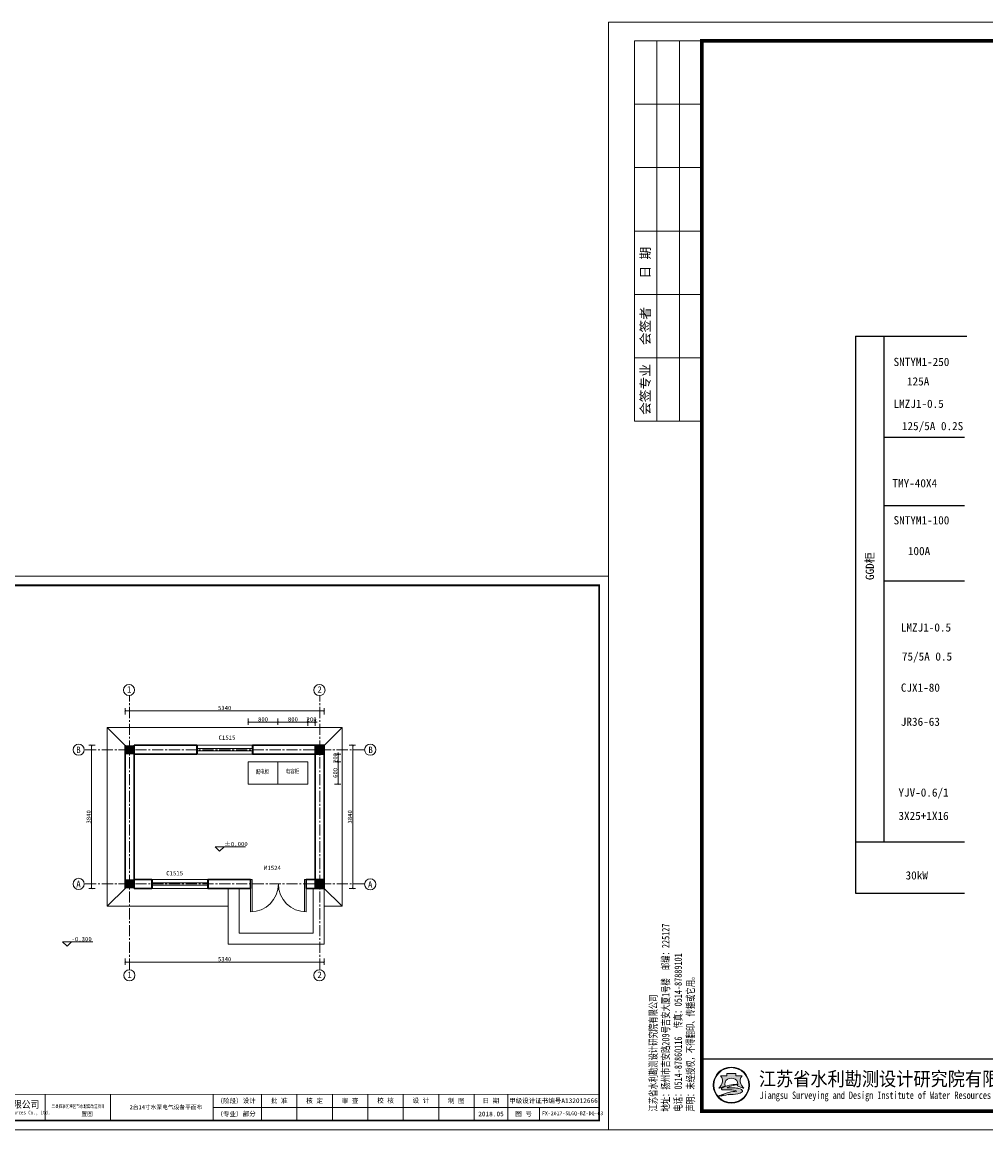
# Model space of a CAD drawing. Extents: x -27255 to 1448651, y 31034 to 8081248.
# Tile 360 of 580: x 583920 to 584179, y 3866559 to 3866856. Entities that reach past the tile are written whole.
import ezdxf
from ezdxf.enums import TextEntityAlignment as Align

# ---------------------------------------------------------------- set-up
doc = ezdxf.new("R2010")
doc.units = 0
doc.header["$PDMODE"] = 32
doc.header["$PDSIZE"] = 0.2
doc.linetypes.add('CENTER2', pattern=[1.125, 0.75, -0.125, 0.125, -0.125])
doc.linetypes.add('DASH', pattern=[0.35, 0.25, -0.1])
doc.layers.get('0').update_dxf_attribs({"linetype": 'CONTINUOUS'})
doc.layers.get('Defpoints').update_dxf_attribs({"linetype": 'CONTINUOUS'})
for name, color, linetype, lineweight in [('0.09标注线', 3, 'CONTINUOUS', 9), ('0.13文字', 3, 'CONTINUOUS', 13), ('0.30粗线', 7, 'CONTINUOUS', 30), ('图框', 7, 'CONTINUOUS', 20), ('标注', 6, 'CONTINUOUS', 9), ('粗线', 7, 'CONTINUOUS', 35), ('细实线', 3, 'CONTINUOUS', 20)]:
    doc.layers.add(name, color=color, linetype=linetype, lineweight=lineweight)
for name, color, linetype in [('DQ', 3, 'CONTINUOUS'), ('LVTRY', 6, 'CONTINUOUS'), ('WINDOW', 4, 'CONTINUOUS'), ('WZ', 2, 'CONTINUOUS')]:
    doc.layers.add(name, color=color, linetype=linetype)
doc.styles.add('-仿宋_GB2312', font='FangSong_GB2312.ttf')
doc.styles.add('LYJFS', font='times.ttf', dxfattribs={"width": 0.7})
doc.styles.add('仿宋', font='FangSong_GB2312.ttf', dxfattribs={"width": 0.7})
doc.styles.add('宋体', font='FangSong_GB2312.ttf')
doc.dimstyles.new('zzzz STANDARD', dxfattribs={"dimtxt": 2.3, "dimasz": 1, "dimexe": 1.25, "dimexo": 1.5, "dimgap": 0.2, "dimtad": 1, "dimdec": 0, "dimlfac": 10, "dimzin": 0, "dimdsep": 46, "dimtxsty": '-仿宋_GB2312', "dimblk": 'ARCHTICK', "dimcen": 0.09, "dimadec": 0, "dimazin": 0, "dimtfac": 1, "dimtdec": 0, "dimtix": 1, "dimtmove": 2, "dimatfit": 3, "dimfxl": 1.7, "dimfxlon": 1, "dimtolj": 1, "dimtzin": 0, "dimlwd": 9, "dimlwe": 9, "dimarcsym": 0})

# ---------------------------------------------------------------- blocks, each defined once
blk = doc.blocks.new('d4trtg')
h = blk.add_hatch(color=152)
h.dxf.hatch_style = 1
h.paths.add_polyline_path([(654246.3193193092, 3899725.409078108, 1), (654149.4769673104, 3899725.409078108, 1)])
h.paths.add_polyline_path([(654244.689577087, 3899725.409078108, 1), (654151.1067095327, 3899725.409078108, 1)], flags=16)
h = blk.add_hatch(color=152)
h.dxf.hatch_style = 1
edge = h.paths.add_edge_path()
edge.add_arc((654216.7300615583, 3899701.144012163), 14.62686968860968, 43.31770961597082, 70.37003522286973)
edge.add_arc((654202.9245894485, 3899662.43781051), 55.72140833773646, 70.37003522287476, 84.52854590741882)
edge.add_arc((654197.052297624, 3899601.131590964), 117.3082280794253, 84.5285459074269, 95.17746754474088)
edge.add_arc((654198.4691254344, 3899704.113250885), 18.32576248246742, 111.7965680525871, 130.9174013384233, ccw=False)
edge.add_arc((654217.4394684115, 3899656.675769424), 69.41576698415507, 98.84274785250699, 111.79656805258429, ccw=False)
edge.add_arc((654228.1102754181, 3899588.085080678), 138.8315339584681, 95.21036804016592, 98.84274785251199, ccw=False)
edge.add_ellipse((654197.8981433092, 3899728.334977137), major_axis=(-17.7501498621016, 0), ratio=0.8776980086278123, start_angle=172.6538623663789, end_angle=176.9129867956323)
edge.add_arc((654213.8325542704, 3899624.955280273), 102.5563365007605, 88.99992913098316, 98.52267106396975)
edge.add_arc((654209.8965974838, 3899651.220285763), 75.99805588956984, 98.5226710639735, 116.8491039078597)
edge.add_arc((654181.1331357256, 3899708.041207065), 12.31168505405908, 116.8491039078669, 139.2900683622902)
edge.add_arc((654173.2830714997, 3899714.795695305), 1.955690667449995, 139.2900683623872, 263.050638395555)
edge.add_arc((654175.1158058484, 3899729.831970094), 17.10324739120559, 263.0506383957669, 272.136251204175)
edge.add_arc((654186.8001782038, 3899416.594006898), 296.3525647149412, 88.46268833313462, 92.13625120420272, ccw=False)
edge.add_arc((654193.3818121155, 3899661.833379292), 51.02489061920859, 68.07113774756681, 88.46268833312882, ccw=False)
edge.add_arc((654234.506227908, 3899496.08092722), 214.2253735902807, 95.91294384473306, 98.79521578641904)
edge.add_arc((654220.8241236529, 3899584.51078353), 124.7433113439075, 98.79521578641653, 117.8496747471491)
edge.add_arc((654806.2087627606, 3897318.850026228), 2461.597634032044, 104.7703900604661, 105.15790668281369, ccw=False)
edge.add_line((654178.6340996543, 3899699.104834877), (654170.5934602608, 3899695.844113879))
edge.add_arc((654384.3496151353, 3898723.49134639), 995.5709910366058, 100.90627282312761, 102.39834375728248, ccw=False)
edge.add_line((654195.9846486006, 3899701.080338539), (654189.8745459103, 3899699.193213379))
edge.add_arc((654166.7652083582, 3899985.305806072), 287.044347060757, 274.6177604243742, 279.6944367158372)
edge.add_arc((654207.3949546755, 3899747.472955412), 45.76599921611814, 279.694436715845, 287.6119267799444)
edge.add_arc((654216.243616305, 3899719.598572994), 16.52082853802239, 287.6119267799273, 311.5140981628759)
edge.add_arc((654225.3686800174, 3899709.289677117), 2.753471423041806, 311.5140981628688, 403.3177096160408)
edge = h.paths.add_edge_path()
edge.add_arc((654242.1391779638, 3899736.786777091), 20.67819482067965, 138.9741968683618, 204.1180883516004, ccw=False)
edge.add_line((654226.5392573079, 3899750.359920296), (654209.5567490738, 3899750.359920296))
edge.add_line((654209.5567490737, 3899750.359920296), (654209.5567490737, 3899756.23053299))
edge.add_line((654209.5567490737, 3899756.23053299), (654186.2395375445, 3899756.23053299))
edge.add_line((654186.2395375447, 3899756.23053299), (654186.2395375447, 3899750.359920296))
edge.add_line((654186.2395375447, 3899750.359920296), (654169.2570293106, 3899750.359920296))
edge.add_arc((654153.6571086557, 3899736.786777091), 20.67819482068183, -24.118088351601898, 41.0258031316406, ccw=False)
edge.add_arc((654138.2813983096, 3899743.670490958), 37.52449961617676, 314.34412131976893, 335.8819116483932, ccw=False)
edge.add_arc((654157.8406418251, 3899747.198545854), 31.08765203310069, 282.3877277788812, 290.1465811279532)
edge.add_arc((654127.1774852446, 3899830.778947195), 120.1152469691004, 290.1465811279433, 296.6495194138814)
edge.add_ellipse((654197.8981433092, 3899728.334977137), major_axis=(-17.7501498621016, 0), ratio=0.8776980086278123, start_angle=176.9129867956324, end_angle=378.37473811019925, ccw=False)
edge.add_ellipse((654197.8981433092, 3899728.334977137), major_axis=(-17.7501498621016, 0), ratio=0.8776980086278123, start_angle=172.653862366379, end_angle=176.9129867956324, ccw=False)
edge.add_ellipse((654197.8981433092, 3899728.334977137), major_axis=(-17.7501498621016, 0), ratio=0.8776980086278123, start_angle=161.6252618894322, end_angle=172.653862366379, ccw=False)
edge.add_arc((654268.6188013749, 3899830.778947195), 120.1152469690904, 243.3504805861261, 249.853418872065)
edge.add_arc((654237.9556447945, 3899747.198545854), 31.08765203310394, 249.8534188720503, 257.61227222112)
edge.add_arc((654257.5148883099, 3899743.670490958), 37.52449961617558, 204.1180883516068, 225.6558786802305, ccw=False)
at = {"lineweight": 0}
for p, q in [((653868.4004973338, 3899605.327936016), (653868.4004973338, 3902577.336202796)), ((653868.4004973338, 3902577.336202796), (658071.2404705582, 3902577.336202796)), ((658071.2404705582, 3902577.336202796), (658071.2404705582, 3899605.327936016)), ((658021.2066613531, 3899725.409078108), (655949.806960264, 3899725.409078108)), ((658071.2404705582, 3899605.327936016), (653868.4004973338, 3899605.327936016))]:
    blk.add_line(p, q, dxfattribs=at)
for p, q in [((654118.5695433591, 3902527.302393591), (653938.4478302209, 3902527.302393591)), ((653938.4478302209, 3902527.302393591), (653938.4478302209, 3901506.612685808)), ((653998.488401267, 3902527.302393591), (653998.488401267, 3901506.612685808)), ((654058.528972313, 3902527.302393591), (654058.528972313, 3901506.612685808)), ((654118.5695433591, 3902357.187442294), (653938.4478302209, 3902357.187442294)), ((654118.5695433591, 3902187.072490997), (653938.4478302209, 3902187.072490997)), ((654118.5695433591, 3902016.9575397), (653938.4478302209, 3902016.9575397)), ((654118.5695433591, 3901846.842588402), (653938.4478302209, 3901846.842588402)), ((654118.5695433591, 3901676.727637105), (653938.4478302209, 3901676.727637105)), ((654118.5695433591, 3901506.612685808), (653938.4478302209, 3901506.612685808)), ((655049.1983945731, 3899795.456410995), (655049.1983945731, 3899655.361745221)), ((655399.4350590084, 3899795.456410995), (655399.4350590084, 3899655.361745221)), ((655949.806960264, 3899795.456410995), (655949.806960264, 3899655.361745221)), ((656209.9827681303, 3899795.456410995), (656209.9827681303, 3899655.361745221)), ((656400.1112431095, 3899795.456410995), (656400.1112431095, 3899655.361745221)), ((656590.2397180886, 3899795.456410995), (656590.2397180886, 3899655.361745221)), ((656780.3681930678, 3899795.456410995), (656780.3681930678, 3899655.361745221)), ((656970.496668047, 3899795.456410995), (656970.496668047, 3899655.361745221)), ((657160.6251430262, 3899795.456410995), (657160.6251430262, 3899655.361745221)), ((657350.7536180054, 3899795.456410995), (657350.7536180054, 3899655.361745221)), ((657530.8753311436, 3899795.456410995), (657530.8753311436, 3899655.361745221)), ((657700.9902824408, 3899725.409078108), (657700.9902824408, 3899655.361745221))]:
    blk.add_line(p, q)
at = {"lineweight": 0, "const_width": 10.0067618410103}
blk.add_lwpolyline([(654118.5695433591, 3902527.302393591), (658021.2066613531, 3902527.302393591), (658021.2066613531, 3899655.361745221), (654118.5695433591, 3899655.361745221)], close=True, dxfattribs=at)
at = {"lineweight": 0, "const_width": 4.002704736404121}
blk.add_lwpolyline([(658021.2066613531, 3899795.456410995), (654118.5695433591, 3899795.456410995)], dxfattribs=at)
at = {"color": 152}
for points in [[(654181.0529832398, 3899723.423913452, -0.02838203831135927), (654168.5479460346, 3899718.013005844, -0.03386732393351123), (654164.5097554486, 3899716.834668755, 0.09425397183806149), (654172.5302050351, 3899728.337281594, 0.2921547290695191), (654169.2570293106, 3899750.359920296), (654186.2395375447, 3899750.359920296), (654186.2395375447, 3899756.23053299), (654209.5567490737, 3899756.23053299), (654209.5567490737, 3899750.359920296), (654226.5392573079, 3899750.359920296, 0.29215472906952), (654223.2660815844, 3899728.337281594, 0.09425397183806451), (654231.2865311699, 3899716.834668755, -0.03386732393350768), (654227.2483405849, 3899718.013005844, -0.02838203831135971), (654214.7433033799, 3899723.423913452)], [(654215.6225359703, 3899727.495994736, 0.04157472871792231), (654198.6336295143, 3899726.379117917, 0.08013502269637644), (654175.5726574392, 3899719.025681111, 0.09823132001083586), (654171.8006163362, 3899716.071255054, 0.599439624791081), (654173.0464484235, 3899712.85437217, 0.03966424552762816), (654175.7533461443, 3899712.7406093, -0.01603031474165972), (654194.7507043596, 3899712.839904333, -0.08921046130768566), (654212.4373190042, 3899709.166529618, 0.01257694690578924), (654201.7504573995, 3899707.787257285, 0.08333285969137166), (654162.549863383, 3899694.805861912, -0.001690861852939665), (654178.6340996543, 3899699.104834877), (654170.5934602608, 3899695.844113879, -0.006510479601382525), (654195.9846486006, 3899701.080338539), (654189.8745459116, 3899699.193213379, 0.02215480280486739), (654215.101659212, 3899702.360502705, 0.03456031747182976), (654221.242295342, 3899703.852113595, 0.1046726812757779), (654227.1936927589, 3899707.227897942, 0.4234638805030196), (654227.3719977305, 3899711.178677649, 0.1185893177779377), (654221.6438736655, 3899714.920795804, 0.06185687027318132), (654208.2376153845, 3899717.905342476, 0.04649815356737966), (654186.4662944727, 3899717.961197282, -0.08362449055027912), (654191.6645458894, 3899721.128869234, -0.05658197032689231), (654206.7686614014, 3899725.266458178, -0.01585057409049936), (654215.5025964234, 3899726.342960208)]]:
    blk.add_lwpolyline(points, format="xyb", dxfattribs=at)
for radius in [48.42117599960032, 46.79143377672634]:
    blk.add_circle((654197.8981433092, 3899725.409078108), radius, dxfattribs=at)
blk.add_arc((654217.4394684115, 3899656.675769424), 69.41576698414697, 98.8427478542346, 111.796568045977, dxfattribs=at)
for start_param, end_param in [(2.820892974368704, 6.603884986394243), (3.013378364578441, 3.087714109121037)]:
    blk.add_ellipse((654197.8981433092, 3899728.334977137), major_axis=(-17.7501498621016, 0), ratio=0.8776980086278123, start_param=start_param, end_param=end_param, dxfattribs=at)
at = {"style": '宋体'}
for s, height, width, p in [('江苏省水利勘测设计研究院有限公司', 37.52535690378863, 0.9, (654640.1952124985, 3899742.929376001)), ('丰县四联河灌区节水配套改造项目', 18.01217131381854, 0.75, (655225.535190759, 3899732.299860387)), ('Jiangsu Surveying and Design Institute of Water Resources Co., Ltd.', 20.0135236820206, 0.8, (654638.4727689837, 3899695.522921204))]:
    blk.add_text(s, height=height, dxfattribs=dict(at, width=width)).set_placement(p, align=Align.MIDDLE)
at = {"style": 'LYJFS'}
for s, p in [('（阶段）', (656038.2059940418, 3899760.432744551)), ('（专业）', (656038.2059940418, 3899690.385411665))]:
    blk.add_text(s, height=25.01690460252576, dxfattribs=at).set_placement(p, align=Align.MIDDLE_CENTER)
at = {"style": '仿宋'}
blk.add_text('2018.05', height=25.01690460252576, dxfattribs=at).set_placement((657440.8144745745, 3899690.385411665), align=Align.MIDDLE)
at = {"rotation": 90}
for s, insert, char_height, attachment_point, style in [('日 期', (653968.468115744, 3901931.900064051), 25.01690460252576, 5, '宋体'), ('会签者', (653968.468115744, 3901761.785112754), 25.01690460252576, 5, '宋体'), ('会签专业', (653968.468115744, 3901591.670161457), 25.01690460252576, 5, '宋体'), ('江苏省水利勘测设计研究院有限公司\\P地址：扬州市吉安路209号吉安大厦1号楼  邮编：225127\\P电话：0514-87860116  传真：0514-87889101\\P声明：未经授权，不得翻印、传播或它用。', (654101.5093347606, 3899654.544439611), 20.0135236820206, 7, '仿宋')]:
    blk.add_mtext(s, dxfattribs=dict(at, insert=insert, char_height=char_height, attachment_point=attachment_point, style=style))
at = {"char_height": 25.01690460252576, "attachment_point": 5, "style": '宋体'}
for s, insert in [('设计', (656143.9596908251, 3899760.432744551)), ('批 准', (656305.0470056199, 3899760.432744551)), ('核 定', (656494.550057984, 3899760.154778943)), ('审 查', (656684.609041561, 3899760.165426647)), ('校 核', (656875.0849735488, 3899760.865852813)), ('设 计', (657065.2829399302, 3899761.366681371)), ('制 图', (657254.8554836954, 3899760.211836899)), ('日 期', (657440.8144745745, 3899760.432744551)), ('甲级设计证书编号A132012666', (657776.0409962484, 3899760.432744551)), ('部分', (656143.9596908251, 3899690.385411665)), ('图 号', (657615.9328067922, 3899690.385411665))]:
    blk.add_mtext(s, dxfattribs=dict(at, insert=insert))
blk = doc.blocks.new('_ARCHTICK')
at = {"color": 0, "linetype": 'ByBlock', "const_width": 0.15}
blk.add_lwpolyline([(-0.5, -0.5), (0.5, 0.5)], dxfattribs=at)
blk = doc.blocks.new('*D974')
at = {"layer": '0.09标注线', "color": 0, "linetype": 'Continuous', "lineweight": 9}
for p, q in [((583988.9282210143, 3866669.470857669), (583988.9282210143, 3866667.770857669)), ((583996.9282210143, 3866669.470857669), (583996.9282210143, 3866667.770857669)), ((583988.9282210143, 3866668.470857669), (583996.9282210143, 3866668.470857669))]:
    blk.add_line(p, q, dxfattribs=at)
at = {"layer": 'Defpoints', "color": 0, "linetype": 'Continuous', "lineweight": 13}
for p in [(583988.9282210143, 3866671.720347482), (583996.9282210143, 3866671.720347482), (583996.9282210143, 3866668.470857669)]:
    blk.add_point(p, dxfattribs=at)
at = {"layer": '0.09标注线', "color": 0, "linetype": 'Continuous', "lineweight": 9, "xscale": 0.5, "yscale": 0.5, "zscale": 0.5, "rotation": 180}
blk.add_blockref('_ARCHTICK', (583988.9282210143, 3866668.470857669), dxfattribs=at)
at = {"layer": '0.09标注线', "color": 0, "linetype": 'Continuous', "lineweight": 9, "xscale": 0.5, "yscale": 0.5, "zscale": 0.5}
blk.add_blockref('_ARCHTICK', (583996.9282210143, 3866668.470857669), dxfattribs=at)
at = {"layer": '0.09标注线', "color": 0, "linetype": 'Continuous', "lineweight": 13, "insert": (583992.9282210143, 3866669.245857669), "char_height": 1.15, "attachment_point": 5, "style": '-仿宋_GB2312'}
blk.add_mtext('\\A1;800', dxfattribs=at)
blk = doc.blocks.new('*D975')
at = {"layer": '0.09标注线', "color": 0, "linetype": 'Continuous', "lineweight": 9}
for p, q in [((583980.9282210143, 3866669.470857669), (583980.9282210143, 3866667.770857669)), ((583988.9282210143, 3866669.470857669), (583988.9282210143, 3866667.770857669)), ((583980.9282210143, 3866668.470857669), (583988.9282210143, 3866668.470857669))]:
    blk.add_line(p, q, dxfattribs=at)
at = {"layer": 'Defpoints', "color": 0, "linetype": 'Continuous', "lineweight": 13}
for p in [(583980.9282210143, 3866671.720347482), (583988.9282210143, 3866671.720347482), (583988.9282210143, 3866668.470857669)]:
    blk.add_point(p, dxfattribs=at)
at = {"layer": '0.09标注线', "color": 0, "linetype": 'Continuous', "lineweight": 9, "xscale": 0.5, "yscale": 0.5, "zscale": 0.5, "rotation": 180}
blk.add_blockref('_ARCHTICK', (583980.9282210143, 3866668.470857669), dxfattribs=at)
at = {"layer": '0.09标注线', "color": 0, "linetype": 'Continuous', "lineweight": 9, "xscale": 0.5, "yscale": 0.5, "zscale": 0.5}
blk.add_blockref('_ARCHTICK', (583988.9282210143, 3866668.470857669), dxfattribs=at)
at = {"layer": '0.09标注线', "color": 0, "linetype": 'Continuous', "lineweight": 13, "insert": (583984.9282210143, 3866669.245857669), "char_height": 1.15, "attachment_point": 5, "style": '-仿宋_GB2312'}
blk.add_mtext('\\A1;800', dxfattribs=at)
blk = doc.blocks.new('*D976')
at = {"layer": '0.09标注线', "color": 0, "linetype": 'Continuous', "lineweight": 9}
for p, q in [((584005.0650406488, 3866659.888588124), (584005.0650406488, 3866660.388588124)), ((584004.0650406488, 3866659.888588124), (584005.7650406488, 3866659.888588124)), ((584004.0650406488, 3866657.888588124), (584005.7650406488, 3866657.888588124)), ((584005.0650406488, 3866657.888588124), (584005.0650406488, 3866659.888588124)), ((584005.0650406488, 3866657.888588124), (584005.0650406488, 3866657.388588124))]:
    blk.add_line(p, q, dxfattribs=at)
at = {"layer": 'Defpoints', "color": 0, "linetype": 'Continuous', "lineweight": 13}
for p in [(583996.9282210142, 3866657.888588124), (584001.3282210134, 3866659.888588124), (584005.0650406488, 3866659.888588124)]:
    blk.add_point(p, dxfattribs=at)
at = {"layer": '0.09标注线', "color": 0, "linetype": 'Continuous', "lineweight": 9, "xscale": 0.5, "yscale": 0.5, "zscale": 0.5}
for p, rotation in [((584005.0650406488, 3866659.888588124), 270), ((584005.0650406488, 3866657.888588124), 90)]:
    blk.add_blockref('_ARCHTICK', p, dxfattribs=dict(at, rotation=rotation))
at = {"layer": '0.09标注线', "color": 0, "linetype": 'Continuous', "lineweight": 13, "insert": (584004.2900406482, 3866658.888588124), "char_height": 1.15, "attachment_point": 5, "rotation": 90, "style": '-仿宋_GB2312'}
blk.add_mtext('\\A1;200', dxfattribs=at)
blk = doc.blocks.new('*D977')
at = {"layer": '0.09标注线', "color": 0, "linetype": 'Continuous', "lineweight": 9}
for p, q in [((584004.0650406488, 3866657.888588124), (584005.7650406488, 3866657.888588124)), ((584005.0650406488, 3866657.888588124), (584005.0650406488, 3866651.888588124)), ((584004.0650406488, 3866651.888588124), (584005.7650406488, 3866651.888588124))]:
    blk.add_line(p, q, dxfattribs=at)
at = {"layer": 'Defpoints', "color": 0, "linetype": 'Continuous', "lineweight": 13}
for p in [(583996.9282210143, 3866657.888588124), (583996.9282210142, 3866651.888588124), (584005.0650406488, 3866651.888588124)]:
    blk.add_point(p, dxfattribs=at)
at = {"layer": '0.09标注线', "color": 0, "linetype": 'Continuous', "lineweight": 9, "xscale": 0.5, "yscale": 0.5, "zscale": 0.5}
for p, rotation in [((584005.0650406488, 3866657.888588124), 90), ((584005.0650406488, 3866651.888588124), 270)]:
    blk.add_blockref('_ARCHTICK', p, dxfattribs=dict(at, rotation=rotation))
at = {"layer": '0.09标注线', "color": 0, "linetype": 'Continuous', "lineweight": 13, "insert": (584004.2900406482, 3866654.888588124), "char_height": 1.15, "attachment_point": 5, "rotation": 90, "style": '-仿宋_GB2312'}
blk.add_mtext('\\A1;600', dxfattribs=at)
blk = doc.blocks.new('*D978')
at = {"layer": '0.09标注线', "color": 0, "linetype": 'Continuous', "lineweight": 9}
for p, q in [((583996.9282210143, 3866667.470857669), (583996.9282210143, 3866669.170857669)), ((583998.9282210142, 3866667.470857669), (583998.9282210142, 3866669.170857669)), ((583996.9282210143, 3866668.470857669), (583996.4282210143, 3866668.470857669)), ((583996.9282210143, 3866668.470857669), (583998.9282210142, 3866668.470857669)), ((583998.9282210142, 3866668.470857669), (583999.4282210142, 3866668.470857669))]:
    blk.add_line(p, q, dxfattribs=at)
at = {"layer": 'Defpoints', "color": 0, "linetype": 'Continuous', "lineweight": 13}
for p in [(583998.9282210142, 3866668.470857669), (583996.9282210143, 3866657.888588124), (583998.9282210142, 3866657.888588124)]:
    blk.add_point(p, dxfattribs=at)
at = {"layer": '0.09标注线', "color": 0, "linetype": 'Continuous', "lineweight": 9, "xscale": 0.5, "yscale": 0.5, "zscale": 0.5}
blk.add_blockref('_ARCHTICK', (583996.9282210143, 3866668.470857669), dxfattribs=at)
at = {"layer": '0.09标注线', "color": 0, "linetype": 'Continuous', "lineweight": 9, "xscale": 0.5, "yscale": 0.5, "zscale": 0.5, "rotation": 180}
blk.add_blockref('_ARCHTICK', (583998.9282210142, 3866668.470857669), dxfattribs=at)
at = {"layer": '0.09标注线', "color": 0, "linetype": 'Continuous', "lineweight": 13, "insert": (583997.9282210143, 3866669.245857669), "char_height": 1.15, "attachment_point": 5, "style": '-仿宋_GB2312'}
blk.add_mtext('\\A1;200', dxfattribs=at)
blk = doc.blocks.new('*D995')
at = {"layer": '0.09标注线', "color": 0, "linetype": 'Continuous', "lineweight": 9}
for p, q in [((583947.9282210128, 3866605.123738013), (583947.9282210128, 3866603.423738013)), ((583947.9282210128, 3866604.123738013), (584001.3282210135, 3866604.123738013)), ((584001.3282210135, 3866605.123738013), (584001.3282210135, 3866603.423738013))]:
    blk.add_line(p, q, dxfattribs=at)
at = {"layer": 'Defpoints', "color": 0, "linetype": 'Continuous', "lineweight": 13}
for p in [(584001.3282210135, 3866625.088588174), (583947.9282210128, 3866623.88858817), (584001.3282210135, 3866604.123738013)]:
    blk.add_point(p, dxfattribs=at)
at = {"layer": '0.09标注线', "color": 0, "linetype": 'Continuous', "lineweight": 9, "xscale": 0.5, "yscale": 0.5, "zscale": 0.5, "rotation": 180}
blk.add_blockref('_ARCHTICK', (583947.9282210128, 3866604.123738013), dxfattribs=at)
at = {"layer": '0.09标注线', "color": 0, "linetype": 'Continuous', "lineweight": 9, "xscale": 0.5, "yscale": 0.5, "zscale": 0.5}
blk.add_blockref('_ARCHTICK', (584001.3282210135, 3866604.123738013), dxfattribs=at)
at = {"layer": '0.09标注线', "color": 0, "linetype": 'Continuous', "lineweight": 13, "insert": (583974.6282210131, 3866604.898738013), "char_height": 1.15, "attachment_point": 5, "style": '-仿宋_GB2312'}
blk.add_mtext('\\A1;5340', dxfattribs=at)
blk = doc.blocks.new('*D996')
at = {"layer": '0.09标注线', "color": 0, "linetype": 'Continuous', "lineweight": 9}
for p, q in [((583947.9282210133, 3866670.537406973), (583947.9282210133, 3866672.237406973)), ((584001.3282210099, 3866670.537406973), (584001.3282210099, 3866672.237406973)), ((584001.3282210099, 3866671.537406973), (583947.9282210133, 3866671.537406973))]:
    blk.add_line(p, q, dxfattribs=at)
at = {"layer": 'Defpoints', "color": 0, "linetype": 'Continuous', "lineweight": 13}
for p in [(583947.9282210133, 3866671.537406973), (583947.9282210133, 3866662.288588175), (584001.3282210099, 3866662.288588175)]:
    blk.add_point(p, dxfattribs=at)
at = {"layer": '0.09标注线', "color": 0, "linetype": 'Continuous', "lineweight": 9, "xscale": 0.5, "yscale": 0.5, "zscale": 0.5, "rotation": 180}
blk.add_blockref('_ARCHTICK', (583947.9282210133, 3866671.537406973), dxfattribs=at)
at = {"layer": '0.09标注线', "color": 0, "linetype": 'Continuous', "lineweight": 9, "xscale": 0.5, "yscale": 0.5, "zscale": 0.5}
blk.add_blockref('_ARCHTICK', (584001.3282210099, 3866671.537406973), dxfattribs=at)
at = {"layer": '0.09标注线', "color": 0, "linetype": 'Continuous', "lineweight": 13, "insert": (583974.6282210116, 3866672.312406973), "char_height": 1.15, "attachment_point": 5, "style": '-仿宋_GB2312'}
blk.add_mtext('\\A1;5340', dxfattribs=at)
blk = doc.blocks.new('*D997')
at = {"layer": '0.09标注线', "color": 0, "linetype": 'Continuous', "lineweight": 9}
for p, q in [((584007.995278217, 3866662.288588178), (584009.695278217, 3866662.288588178)), ((584008.995278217, 3866623.88858817), (584008.995278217, 3866662.288588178)), ((584007.995278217, 3866623.88858817), (584009.695278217, 3866623.88858817))]:
    blk.add_line(p, q, dxfattribs=at)
at = {"layer": 'Defpoints', "color": 0, "linetype": 'Continuous', "lineweight": 13}
for p in [(584001.3282210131, 3866662.288588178), (584008.995278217, 3866662.288588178), (584001.3282210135, 3866623.88858817)]:
    blk.add_point(p, dxfattribs=at)
at = {"layer": '0.09标注线', "color": 0, "linetype": 'Continuous', "lineweight": 9, "xscale": 0.5, "yscale": 0.5, "zscale": 0.5}
for p, rotation in [((584008.995278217, 3866662.288588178), 90), ((584008.995278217, 3866623.88858817), 270)]:
    blk.add_blockref('_ARCHTICK', p, dxfattribs=dict(at, rotation=rotation))
at = {"layer": '0.09标注线', "color": 0, "linetype": 'Continuous', "lineweight": 13, "insert": (584008.2202782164, 3866643.088588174), "char_height": 1.15, "attachment_point": 5, "rotation": 90, "style": '-仿宋_GB2312'}
blk.add_mtext('\\A1;3840', dxfattribs=at)
blk = doc.blocks.new('*D998')
at = {"layer": '0.09标注线', "color": 0, "linetype": 'Continuous', "lineweight": 9}
for p, q in [((583939.9162193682, 3866662.288588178), (583938.2162193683, 3866662.288588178)), ((583938.9162193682, 3866623.88858817), (583938.9162193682, 3866662.288588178)), ((583939.9162193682, 3866623.88858817), (583938.2162193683, 3866623.88858817))]:
    blk.add_line(p, q, dxfattribs=at)
at = {"layer": 'Defpoints', "color": 0, "linetype": 'Continuous', "lineweight": 13}
for p in [(583938.9162193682, 3866662.288588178), (583947.9282210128, 3866662.288588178), (583947.9282210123, 3866623.88858817)]:
    blk.add_point(p, dxfattribs=at)
at = {"layer": '0.09标注线', "color": 0, "linetype": 'Continuous', "lineweight": 9, "xscale": 0.5, "yscale": 0.5, "zscale": 0.5}
for p, rotation in [((583938.9162193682, 3866662.288588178), 90), ((583938.9162193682, 3866623.88858817), 270)]:
    blk.add_blockref('_ARCHTICK', p, dxfattribs=dict(at, rotation=rotation))
at = {"layer": '0.09标注线', "color": 0, "linetype": 'Continuous', "lineweight": 13, "insert": (583938.1412193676, 3866643.088588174), "char_height": 1.15, "attachment_point": 5, "rotation": 90, "style": '-仿宋_GB2312'}
blk.add_mtext('\\A1;3840', dxfattribs=at)

msp = doc.modelspace()

# ---------------------------------------------------------------- hatches: boundary and pattern name
at = {"layer": '0.13文字', "linetype": 'Continuous', "lineweight": 13}
h = msp.add_hatch(color=256, dxfattribs=at)
h.paths.add_polyline_path([(583950.3282210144, 3866661.088588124), (583949.1282210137, 3866661.088588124), (583949.1282210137, 3866659.888588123), (583950.3282210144, 3866659.888588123)])
h.paths.add_polyline_path([(583949.1282210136, 3866661.088588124), (583947.9282210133, 3866661.088588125), (583947.9282210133, 3866659.888588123), (583949.1282210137, 3866659.888588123)])
h.paths.add_polyline_path([(583949.1282210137, 3866662.288588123), (583947.9282210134, 3866662.288588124), (583947.9282210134, 3866661.088588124), (583949.1282210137, 3866661.088588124)])
h.paths.add_polyline_path([(583950.3282210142, 3866662.288588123), (583949.1282210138, 3866662.288588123), (583949.1282210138, 3866661.088588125), (583950.3282210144, 3866661.088588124)])
h = msp.add_hatch(color=256, dxfattribs=at)
h.paths.add_polyline_path([(584001.3282210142, 3866661.088588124), (584000.1282210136, 3866661.088588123), (584000.1282210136, 3866659.888588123), (584001.3282210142, 3866659.888588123)])
h.paths.add_polyline_path([(584000.1282210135, 3866661.088588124), (583998.9282210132, 3866661.088588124), (583998.9282210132, 3866659.888588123), (584000.1282210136, 3866659.888588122)])
h.paths.add_polyline_path([(584000.1282210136, 3866662.288588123), (583998.9282210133, 3866662.288588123), (583998.9282210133, 3866661.088588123), (584000.1282210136, 3866661.088588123)])
h.paths.add_polyline_path([(584001.3282210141, 3866662.288588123), (584000.1282210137, 3866662.288588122), (584000.1282210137, 3866661.088588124), (584001.3282210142, 3866661.088588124)])
h = msp.add_hatch(color=256, dxfattribs=at)
h.paths.add_polyline_path([(583950.3282210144, 3866623.888588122), (583950.3282210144, 3866625.088588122), (583949.1282210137, 3866625.088588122), (583949.1282210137, 3866623.888588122)])
h.paths.add_polyline_path([(583949.1282210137, 3866625.088588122), (583947.9282210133, 3866625.088588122), (583947.9282210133, 3866623.888588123), (583949.1282210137, 3866623.888588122)])
h.paths.add_polyline_path([(583949.1282210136, 3866625.088588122), (583949.1282210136, 3866626.288588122), (583947.9282210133, 3866626.288588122), (583947.9282210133, 3866625.088588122)])
h.paths.add_polyline_path([(583950.3282210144, 3866625.088588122), (583950.3282210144, 3866626.288588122), (583949.1282210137, 3866626.288588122), (583949.1282210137, 3866625.088588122)])
h = msp.add_hatch(color=256, dxfattribs=at)
h.paths.add_polyline_path([(584001.3282210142, 3866625.088588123), (584000.1282210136, 3866625.088588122), (584000.1282210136, 3866623.888588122), (584001.3282210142, 3866623.888588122)])
h.paths.add_polyline_path([(584000.1282210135, 3866625.088588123), (583998.9282210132, 3866625.088588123), (583998.9282210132, 3866623.888588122), (584000.1282210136, 3866623.888588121)])
h.paths.add_polyline_path([(584000.1282210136, 3866626.288588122), (583998.9282210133, 3866626.288588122), (583998.9282210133, 3866625.088588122), (584000.1282210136, 3866625.088588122)])
h.paths.add_polyline_path([(584001.3282210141, 3866626.288588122), (584000.1282210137, 3866626.288588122), (584000.1282210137, 3866625.088588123), (584001.3282210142, 3866625.088588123)])

# ---------------------------------------------------------------- linework, layer by layer
at = {"layer": '0.09标注线', "linetype": 'Continuous', "lineweight": 13}
for p, q in [((583973.2713706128, 3866633.859785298), (583972.0713706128, 3866635.059785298)), ((583972.0713706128, 3866635.059785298), (583980.2118355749, 3866635.059785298)), ((583973.2713706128, 3866633.859785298), (583974.4713706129, 3866635.059785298)), ((583982.0282210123, 3866626.288588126), (583981.5282210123, 3866626.288588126)), ((583996.0282210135, 3866626.288588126), (583996.5282210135, 3866626.288588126)), ((583932.347983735, 3866608.351533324), (583931.1479837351, 3866609.551533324)), ((583931.1479837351, 3866609.551533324), (583939.2884486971, 3866609.551533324)), ((583932.347983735, 3866608.351533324), (583933.547983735, 3866609.551533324))]:
    msp.add_line(p, q, dxfattribs=at)
at = {"layer": '0.13文字', "lineweight": 13}
for p, q in [((583996.9282210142, 3866657.888588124), (583980.9282210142, 3866657.888588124)), ((583980.9282210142, 3866657.888588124), (583980.9282210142, 3866652.288588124)), ((583980.9282210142, 3866657.888588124), (583980.9282210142, 3866651.888588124)), ((583988.9282210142, 3866657.888588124), (583988.9282210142, 3866652.288588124)), ((583988.9282210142, 3866657.888588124), (583988.9282210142, 3866652.730841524)), ((583996.9282210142, 3866657.888588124), (583996.9282210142, 3866652.730841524)), ((583998.9282210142, 3866659.888588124), (583998.9282210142, 3866657.888588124)), ((583980.9282210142, 3866651.888588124), (583996.9282210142, 3866651.888588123))]:
    msp.add_line(p, q, dxfattribs=at)
at = {"layer": '0.13文字', "color": 0, "lineweight": 13}
for p, q in [((583988.9282210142, 3866657.888588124), (583996.9282210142, 3866657.888588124)), ((583988.9282210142, 3866657.888588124), (583988.9282210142, 3866651.888588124)), ((583996.9282210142, 3866657.888588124), (583996.9282210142, 3866651.888588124))]:
    msp.add_line(p, q, dxfattribs=at)
at = {"layer": '0.13文字', "linetype": 'Continuous', "lineweight": 13}
for p, q in [((583981.5282210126, 3866625.088588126), (583981.5282210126, 3866617.588588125)), ((583996.5282210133, 3866625.088588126), (583996.5282210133, 3866617.588588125))]:
    msp.add_line(p, q, dxfattribs=at)
for centre, start, end in [((583981.5282210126, 3866625.088588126), 270, 0), ((583996.5282210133, 3866625.088588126), 180, 270)]:
    msp.add_arc(centre, 7.500000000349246, start, end, dxfattribs=at)
at = {"layer": '0.30粗线', "lineweight": 30}
for p, q in [((583947.9282210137, 3866662.288588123), (583947.9282210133, 3866623.888588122)), ((583967.128221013, 3866662.288588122), (583950.328221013, 3866662.288588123)), ((583950.3282210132, 3866662.288588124), (583950.3282210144, 3866623.888588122)), ((584001.3282210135, 3866662.288588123), (583982.1282210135, 3866662.288588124)), ((583998.9282210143, 3866662.288588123), (583998.9282210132, 3866623.888588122)), ((584001.3282210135, 3866662.288588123), (584001.328221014, 3866623.888588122)), ((583967.1282210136, 3866659.888588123), (583950.3282210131, 3866659.888588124)), ((584001.3282210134, 3866659.888588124), (583982.1282210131, 3866659.888588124)), ((583955.1282210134, 3866626.288588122), (583950.3282210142, 3866626.288588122)), ((583981.5282210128, 3866626.288588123), (583970.1282210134, 3866626.288588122)), ((583981.5282210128, 3866623.888588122), (583981.5282210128, 3866626.288588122)), ((583996.5282210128, 3866626.288588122), (583996.5282210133, 3866625.088588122)), ((583996.5282210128, 3866626.288588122), (583996.5282210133, 3866623.888588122)), ((584001.328221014, 3866626.288588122), (583996.5282210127, 3866626.288588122)), ((583955.1282210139, 3866623.888588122), (583950.3282210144, 3866623.888588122)), ((583981.5282210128, 3866623.888588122), (583970.1282210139, 3866623.888588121)), ((584001.328221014, 3866623.888588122), (583996.5282210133, 3866623.888588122))]:
    msp.add_line(p, q, dxfattribs=at)
at = {"layer": 'DQ', "color": 7}
for p, q in [((584143.810789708, 3866772.016895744), (584173.7406865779, 3866772.016895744)), ((584173.0972496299, 3866744.828264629), (584151.4099156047, 3866744.828264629)), ((584173.0972496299, 3866726.508623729), (584151.4099156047, 3866726.508623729)), ((584151.4099156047, 3866706.442428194), (584173.0972496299, 3866706.442428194)), ((584143.810789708, 3866636.384791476), (584173.0972496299, 3866636.384791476)), ((584143.810789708, 3866622.647058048), (584173.0972496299, 3866622.647058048))]:
    msp.add_line(p, q, dxfattribs=at)
at = {"layer": 'LVTRY', "lineweight": 20}
for p, q in [((583948.1282210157, 3866662.088588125), (583943.1282210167, 3866667.088588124)), ((583943.1282210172, 3866667.088588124), (584006.1282210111, 3866667.088588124)), ((583943.1282210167, 3866667.088588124), (583943.1282210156, 3866619.088588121)), ((584001.1282210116, 3866662.088588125), (584006.1282210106, 3866667.088588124)), ((584006.1282210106, 3866667.088588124), (584006.1282210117, 3866619.088588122)), ((583948.1282210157, 3866624.088588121), (583943.1282210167, 3866619.088588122)), ((583975.5282210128, 3866623.888588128), (583975.528221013, 3866608.888588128)), ((583978.5282210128, 3866623.888588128), (583978.5282210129, 3866611.88858813)), ((583998.328221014, 3866623.888588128), (583998.328221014, 3866611.888588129)), ((584001.1282210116, 3866624.088588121), (584006.1282210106, 3866619.088588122)), ((584001.328221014, 3866623.888588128), (584001.328221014, 3866608.888588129)), ((583943.1282210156, 3866619.088588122), (583975.5282210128, 3866619.088588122)), ((584001.328221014, 3866619.088588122), (584006.1282210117, 3866619.088588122)), ((583978.5282210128, 3866611.88858813), (583998.328221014, 3866611.888588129)), ((583975.5282210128, 3866608.888588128), (584001.328221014, 3866608.88858813))]:
    msp.add_line(p, q, dxfattribs=at)
at = {"layer": 'LVTRY', "color": 7, "linetype": 'DASH', "lineweight": 9}
msp.add_line((583996.9282210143, 3866657.888588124), (583988.9282210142, 3866657.888588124), dxfattribs=at)
at = {"layer": 'WINDOW', "color": 7, "lineweight": 15, "extrusion": (0, 0, -1)}
for p, q in [((583982.0282210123, 3866626.288588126), (583982.0282210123, 3866617.605273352)), ((583996.0282210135, 3866626.288588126), (583996.0282210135, 3866617.605273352))]:
    msp.add_line(p, q, dxfattribs=at)
at = {"layer": 'WINDOW', "color": 7, "lineweight": 15}
for centre in [(583948.9661648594, 3866677.116125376), (584000.0486819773, 3866677.109438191), (583935.4640990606, 3866661.099700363), (584013.6624373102, 3866661.094144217), (583935.4640990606, 3866625.099700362), (584013.6667476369, 3866624.986081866), (583949.0740693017, 3866600.572914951), (584000.0486819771, 3866600.57177944)]:
    msp.add_circle(centre, 1.496052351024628, dxfattribs=at)
at = {"layer": 'WZ', "color": 7}
for p, q in [((584143.810789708, 3866772.016895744), (584143.810789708, 3866622.647058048)), ((584151.4099156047, 3866772.016895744), (584151.4099156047, 3866636.384791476))]:
    msp.add_line(p, q, dxfattribs=at)
at = {"layer": '标注'}
for p, q in [((583982.1282210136, 3866662.288588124), (583967.1282210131, 3866662.288588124)), ((583982.1282210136, 3866661.388588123), (583967.1282210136, 3866661.388588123)), ((583982.1282210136, 3866660.788588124), (583967.1282210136, 3866660.788588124)), ((583982.1282210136, 3866659.888588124), (583967.1282210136, 3866659.888588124)), ((583970.1282210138, 3866626.288588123), (583955.1282210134, 3866626.288588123)), ((583970.1282210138, 3866625.388588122), (583955.1282210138, 3866625.388588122)), ((583970.1282210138, 3866624.788588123), (583955.1282210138, 3866624.788588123)), ((583970.1282210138, 3866623.888588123), (583955.1282210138, 3866623.888588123))]:
    msp.add_line(p, q, dxfattribs=at)
at = {"layer": '粗线'}
for p, q in [((583967.1282210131, 3866662.288588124), (583967.1282210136, 3866659.888588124)), ((583982.1282210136, 3866662.288588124), (583982.1282210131, 3866659.888588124)), ((583955.1282210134, 3866626.288588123), (583955.1282210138, 3866623.888588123)), ((583970.1282210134, 3866626.288588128), (583970.1282210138, 3866623.888588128))]:
    msp.add_line(p, q, dxfattribs=at)
at = {"layer": '细实线', "color": 1, "linetype": 'CENTER2', "lineweight": 13, "ltscale": 4}
for p, q in [((583949.1282210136, 3866602.067986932), (583949.1282210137, 3866675.62887609)), ((584000.1282210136, 3866602.065715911), (584000.1282210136, 3866675.61550172)), ((584012.1663952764, 3866661.088588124), (583936.9601101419, 3866661.088588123)), ((584012.1742111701, 3866625.088588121), (583936.9601101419, 3866625.088588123))]:
    msp.add_line(p, q, dxfattribs=at)

# ---------------------------------------------------------------- block references
at = {"layer": '图框'}
for p, xscale, yscale, zscale in [((518690.7396850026, 3476598.57932314), 0.09999999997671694, 0.1000000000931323, 0.1), ((551174.0177036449, 3671578.84590153), 0.05000000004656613, 0.04999999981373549, 0.05)]:
    msp.add_blockref('d4trtg', p, dxfattribs=dict(at, xscale=xscale, yscale=yscale, zscale=zscale))

# ---------------------------------------------------------------- texts
at = {"layer": '0.09标注线', "color": 7, "style": '-仿宋_GB2312'}
for s, height, p in [('1', 1.7342, (583948.4108548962, 3866676.391095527)), ('2', 1.7342, (583999.4933720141, 3866676.384408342)), ('C1515', 1.16, (583972.9920129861, 3866663.751016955)), ('B', 1.7342, (583934.8251221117, 3866660.212392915)), ('B', 1.7342, (584013.1961847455, 3866660.20683677)), ('C1515', 1.16, (583958.9474516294, 3866627.384299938)), ('M1524', 1.16, (583985.1801381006, 3866628.832823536)), ('A', 1.7342, (583934.8251221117, 3866624.212392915)), ('A', 1.7342, (584013.0726610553, 3866624.098774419)), ('1', 1.7342, (583948.5187593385, 3866599.847885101)), ('2', 1.7342, (583999.4933720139, 3866599.846749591))]:
    msp.add_text(s, height=height, dxfattribs=at).set_placement(p)
at = {"layer": '0.09标注线', "color": 7, "lineweight": 9, "style": '-仿宋_GB2312', "width": 0.75}
for s, p in [('配电柜', (583982.9346644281, 3866654.649162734, 0.1577277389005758)), ('电容柜', (583990.9863008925, 3866654.738079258, 0.1577277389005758))]:
    msp.add_text(s, height=1.16, dxfattribs=at).set_placement(p)
at = {"layer": '0.09标注线', "linetype": 'Continuous', "lineweight": 13, "style": '-仿宋_GB2312'}
for s, p in [('%%P0.000', (583974.459807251, 3866635.228353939)), ('-0.300', (583933.5364203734, 3866609.720101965))]:
    msp.add_text(s, height=1.16, dxfattribs=at).set_placement(p)
at = {"layer": '0.13文字', "linetype": 'Continuous', "lineweight": 13, "attachment_point": 1, "style": 'LYJFS'}
for s, insert, char_height, width in [('{\\fFangSong_GB2312|b0|i0|c134|p49;\\W1;               2台14寸水泵电气设备平面布置图}', (583936.2162478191, 3866565.75882678), 1.1, 33.33054624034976), ('{\\fFangSong_GB2312|b0|i0|c134|p49;\\W1;FX-2017-SLGQ-BZ-DQ-03}', (584059.7424930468, 3866564.03884232), 1, 20.8315914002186)]:
    msp.add_mtext(s, dxfattribs=dict(at, insert=insert, char_height=char_height, width=width))
at = {"layer": 'DQ', "color": 7, "style": '-仿宋_GB2312'}
for s, p in [('SNTYM1-250', (584154.0448728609, 3866764.056176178)), ('125A', (584157.6471127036, 3866758.832687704)), ('LMZJ1-0.5', (584154.0448728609, 3866752.823012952)), ('125/5A 0.2S', (584156.2740286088, 3866746.840891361)), ('TMY-40X4   ', (584153.7539255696, 3866731.497422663)), ('SNTYM1-100', (584154.0448728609, 3866721.565514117)), ('100A', (584157.882757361, 3866713.309388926)), ('LMZJ1-0.5', (584155.9984556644, 3866692.810393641)), ('75/5A 0.5', (584156.2740286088, 3866685.015381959)), ('CJX1-80', (584155.9984556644, 3866676.667213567)), ('JR36-63', (584155.9984556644, 3866667.511053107)), ('YJV-0.6/1  ', (584155.3514292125, 3866648.521603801)), ('3X25+1X16', (584155.3514292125, 3866642.256846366)), ('30kW', (584157.2655165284, 3866626.284522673))]:
    msp.add_text(s, height=2.2, dxfattribs=at).set_placement(p)
msp.add_text('GGD柜', height=2.2, rotation=90, dxfattribs=at).set_placement((584148.7661719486, 3866706.625526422))

# ---------------------------------------------------------------- dimensions: what is measured, and where the dimension line sits
at = {"layer": '0.09标注线', "linetype": 'Continuous', "lineweight": 13}
for base, p1, p2, picture, middle in [((583947.9282210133, 3866671.537406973), (584001.3282210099, 3866662.288588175), (583947.9282210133, 3866662.288588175), '*D996', (583974.6282210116, 3866672.312406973)), ((583988.9282210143, 3866668.470857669), (583980.9282210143, 3866671.720347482), (583988.9282210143, 3866671.720347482), '*D975', (583984.9282210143, 3866669.245857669)), ((583996.9282210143, 3866668.470857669), (583988.9282210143, 3866671.720347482), (583996.9282210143, 3866671.720347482), '*D974', (583992.9282210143, 3866669.245857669)), ((583998.9282210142, 3866668.470857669), (583996.9282210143, 3866657.888588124), (583998.9282210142, 3866657.888588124), '*D978', (583997.9282210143, 3866669.245857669)), ((584001.3282210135, 3866604.123738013), (583947.9282210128, 3866623.88858817), (584001.3282210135, 3866625.088588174), '*D995', (583974.6282210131, 3866604.898738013))]:
    dim = msp.add_linear_dim(base=base, p1=p1, p2=p2, dimstyle='zzzz STANDARD', override={"dimtxt": 1.15, "dimasz": 0.5, "dimexe": 0.7, "dimexo": 0.7, "dimlfac": 100, "dimfxl": 1}, dxfattribs=at)
    dim.commit()
    dim.dimension.update_dxf_attribs({"geometry": picture, "text_midpoint": middle})
for base, p1, p2, angle, picture, middle in [((583938.9162193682, 3866662.288588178), (583947.9282210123, 3866623.88858817), (583947.9282210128, 3866662.288588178), 90, '*D998', (583938.1412193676, 3866643.088588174)), ((584005.0650406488, 3866659.888588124), (583996.9282210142, 3866657.888588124), (584001.3282210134, 3866659.888588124), 270, '*D976', (584004.2900406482, 3866658.888588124)), ((584008.995278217, 3866662.288588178), (584001.3282210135, 3866623.88858817), (584001.3282210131, 3866662.288588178), 90, '*D997', (584008.2202782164, 3866643.088588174)), ((584005.0650406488, 3866651.888588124), (583996.9282210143, 3866657.888588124), (583996.9282210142, 3866651.888588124), 90, '*D977', (584004.2900406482, 3866654.888588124))]:
    dim = msp.add_linear_dim(base=base, p1=p1, p2=p2, angle=angle, dimstyle='zzzz STANDARD', override={"dimtxt": 1.15, "dimasz": 0.5, "dimexe": 0.7, "dimexo": 0.7, "dimlfac": 100, "dimfxl": 1}, dxfattribs=at)
    dim.commit()
    dim.dimension.update_dxf_attribs({"geometry": picture, "text_midpoint": middle})

doc.saveas('drawing.dxf')
